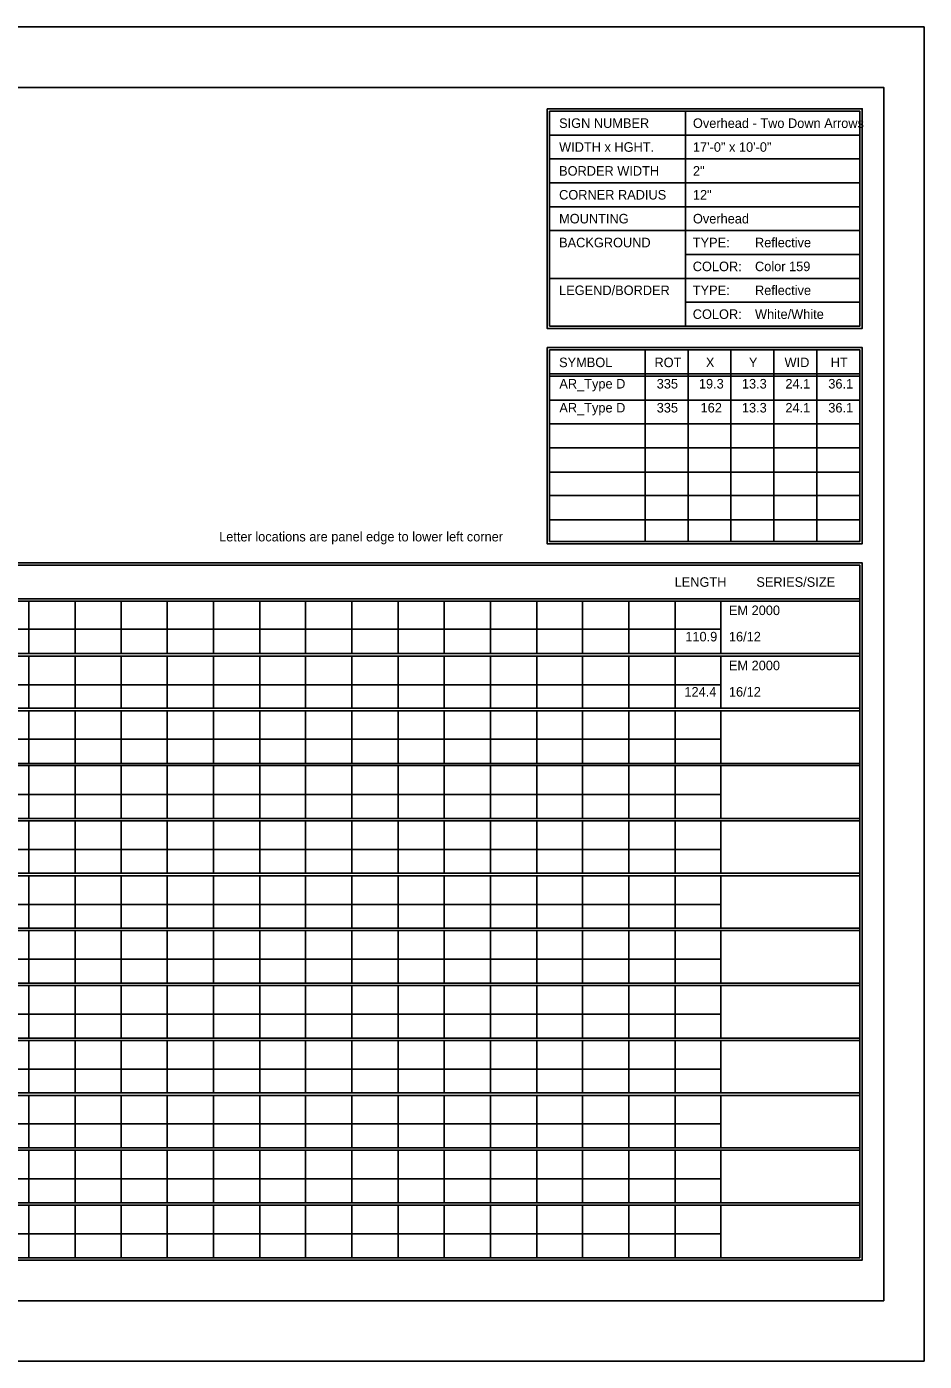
# Model space of a CAD drawing. Extents: x 1806251 to 1809821, y 414895 to 422886.
# Drawn here: x 1809679.34 to 1809684.89, y 415195.97 to 415204.23 of the extents above; entities that cross this region are included whole.
import ezdxf

# ---------------------------------------------------------------- set-up
doc = ezdxf.new("R2010")
doc.units = 0
doc.layers.add('GSSHT', color=7, linetype='Continuous')

msp = doc.modelspace()

# ---------------------------------------------------------------- linework, layer by layer
at = {"layer": 'GSSHT'}
for p, q in [((1809672.1353, 415204.2262), (1809684.8895, 415204.2262)), ((1809684.8895, 415204.2262), (1809684.8895, 415195.9724)), ((1809683.413, 415203.7035), (1809683.413, 415202.3746)), ((1809682.5714, 415203.5558), (1809684.4909, 415203.5558)), ((1809682.5714, 415203.4082), (1809684.4909, 415203.4082)), ((1809682.5714, 415203.2605), (1809684.4909, 415203.2605)), ((1809682.5714, 415203.1129), (1809684.4909, 415203.1129)), ((1809682.5714, 415202.9652), (1809684.4909, 415202.9652)), ((1809683.413, 415202.8176), (1809684.4909, 415202.8176)), ((1809682.5714, 415202.6699), (1809684.4909, 415202.6699)), ((1809683.413, 415202.5222), (1809684.4909, 415202.5222)), ((1809683.162, 415202.2269), (1809683.162, 415201.0428)), ((1809683.4278, 415202.2269), (1809683.4278, 415201.0428)), ((1809683.6936, 415202.2269), (1809683.6936, 415201.0428)), ((1809683.9593, 415202.2269), (1809683.9593, 415201.0428)), ((1809684.2251, 415202.2269), (1809684.2251, 415201.0428)), ((1809682.5714, 415202.0793), (1809684.4909, 415202.0793)), ((1809682.5714, 415202.0645), (1809684.4909, 415202.0645)), ((1809682.5714, 415201.9169), (1809684.4909, 415201.9169)), ((1809682.5714, 415201.7692), (1809684.4909, 415201.7692)), ((1809682.5714, 415201.6216), (1809684.4909, 415201.6216)), ((1809682.5714, 415201.471), (1809684.4909, 415201.471)), ((1809682.5714, 415201.3263), (1809684.4909, 415201.3263)), ((1809682.5714, 415201.1757), (1809684.4909, 415201.1757)), ((1809672.782, 415200.6884), (1809684.4909, 415200.6884)), ((1809672.782, 415200.6736), (1809684.4909, 415200.6736)), ((1809679.3496, 415200.6736), (1809679.3496, 415200.3488)), ((1809679.6361, 415200.6736), (1809679.6361, 415200.3488)), ((1809679.9225, 415200.6736), (1809679.9225, 415200.3488)), ((1809680.206, 415200.6736), (1809680.206, 415200.3488)), ((1809680.4924, 415200.6736), (1809680.4924, 415200.3488)), ((1809680.7789, 415200.6736), (1809680.7789, 415200.3488)), ((1809681.0624, 415200.6736), (1809681.0624, 415200.3488)), ((1809681.3488, 415200.6736), (1809681.3488, 415200.3488)), ((1809681.6353, 415200.6736), (1809681.6353, 415200.3488)), ((1809681.9188, 415200.6736), (1809681.9188, 415200.3488)), ((1809682.2052, 415200.6736), (1809682.2052, 415200.3488)), ((1809682.4917, 415200.6736), (1809682.4917, 415200.3488)), ((1809682.7752, 415200.6736), (1809682.7752, 415200.3488)), ((1809683.0616, 415200.6736), (1809683.0616, 415200.3488)), ((1809683.348, 415200.6736), (1809683.348, 415200.3488)), ((1809683.6315, 415200.6736), (1809683.6315, 415200.3488)), ((1809672.782, 415200.4994), (1809683.6315, 415200.4994)), ((1809672.782, 415200.3488), (1809684.4909, 415200.3488)), ((1809672.782, 415200.334), (1809684.4909, 415200.334)), ((1809679.3496, 415200.334), (1809679.3496, 415200.0122)), ((1809679.6361, 415200.334), (1809679.6361, 415200.0122)), ((1809679.9225, 415200.334), (1809679.9225, 415200.0122)), ((1809680.206, 415200.334), (1809680.206, 415200.0122)), ((1809680.4924, 415200.334), (1809680.4924, 415200.0122)), ((1809680.7789, 415200.334), (1809680.7789, 415200.0122)), ((1809681.0624, 415200.334), (1809681.0624, 415200.0122)), ((1809681.3488, 415200.334), (1809681.3488, 415200.0122)), ((1809681.6353, 415200.334), (1809681.6353, 415200.0122)), ((1809681.9188, 415200.334), (1809681.9188, 415200.0122)), ((1809682.2052, 415200.334), (1809682.2052, 415200.0122)), ((1809682.4917, 415200.334), (1809682.4917, 415200.0122)), ((1809682.7752, 415200.334), (1809682.7752, 415200.0122)), ((1809683.0616, 415200.334), (1809683.0616, 415200.0122)), ((1809683.348, 415200.334), (1809683.348, 415200.0122)), ((1809683.6315, 415200.334), (1809683.6315, 415200.0122)), ((1809672.782, 415200.1569), (1809683.6315, 415200.1569)), ((1809672.782, 415200.0122), (1809684.4909, 415200.0122)), ((1809672.782, 415199.9944), (1809684.4909, 415199.9944)), ((1809679.3496, 415199.9944), (1809679.3496, 415199.6696)), ((1809679.6361, 415199.9944), (1809679.6361, 415199.6696)), ((1809679.9225, 415199.9944), (1809679.9225, 415199.6696)), ((1809680.206, 415199.9944), (1809680.206, 415199.6696)), ((1809680.4924, 415199.9944), (1809680.4924, 415199.6696)), ((1809680.7789, 415199.9944), (1809680.7789, 415199.6696)), ((1809681.0624, 415199.9944), (1809681.0624, 415199.6696)), ((1809681.3488, 415199.9944), (1809681.3488, 415199.6696)), ((1809681.6353, 415199.9944), (1809681.6353, 415199.6696)), ((1809681.9188, 415199.9944), (1809681.9188, 415199.6696)), ((1809682.2052, 415199.9944), (1809682.2052, 415199.6696)), ((1809682.4917, 415199.9944), (1809682.4917, 415199.6696)), ((1809682.7752, 415199.9944), (1809682.7752, 415199.6696)), ((1809683.0616, 415199.9944), (1809683.0616, 415199.6696)), ((1809683.348, 415199.9944), (1809683.348, 415199.6696)), ((1809683.6315, 415199.9944), (1809683.6315, 415199.6696)), ((1809672.782, 415199.8202), (1809683.6315, 415199.8202)), ((1809672.782, 415199.6696), (1809684.4909, 415199.6696)), ((1809672.782, 415199.6578), (1809684.4909, 415199.6578)), ((1809679.3496, 415199.6578), (1809679.3496, 415199.33)), ((1809679.6361, 415199.6578), (1809679.6361, 415199.33)), ((1809679.9225, 415199.6578), (1809679.9225, 415199.33)), ((1809680.206, 415199.6578), (1809680.206, 415199.33)), ((1809680.4924, 415199.6578), (1809680.4924, 415199.33)), ((1809680.7789, 415199.6578), (1809680.7789, 415199.33)), ((1809681.0624, 415199.6578), (1809681.0624, 415199.33)), ((1809681.3488, 415199.6578), (1809681.3488, 415199.33)), ((1809681.6353, 415199.6578), (1809681.6353, 415199.33)), ((1809681.9188, 415199.6578), (1809681.9188, 415199.33)), ((1809682.2052, 415199.6578), (1809682.2052, 415199.33)), ((1809682.4917, 415199.6578), (1809682.4917, 415199.33)), ((1809682.7752, 415199.6578), (1809682.7752, 415199.33)), ((1809683.0616, 415199.6578), (1809683.0616, 415199.33)), ((1809683.348, 415199.6578), (1809683.348, 415199.33)), ((1809683.6315, 415199.6578), (1809683.6315, 415199.33)), ((1809672.782, 415199.4777), (1809683.6315, 415199.4777)), ((1809672.782, 415199.33), (1809684.4909, 415199.33)), ((1809672.782, 415199.3152), (1809684.4909, 415199.3152)), ((1809679.3496, 415199.3152), (1809679.3496, 415198.9904)), ((1809679.6361, 415199.3152), (1809679.6361, 415198.9904)), ((1809679.9225, 415199.3152), (1809679.9225, 415198.9904)), ((1809680.206, 415199.3152), (1809680.206, 415198.9904)), ((1809680.4924, 415199.3152), (1809680.4924, 415198.9904)), ((1809680.7789, 415199.3152), (1809680.7789, 415198.9904)), ((1809681.0624, 415199.3152), (1809681.0624, 415198.9904)), ((1809681.3488, 415199.3152), (1809681.3488, 415198.9904)), ((1809681.6353, 415199.3152), (1809681.6353, 415198.9904)), ((1809681.9188, 415199.3152), (1809681.9188, 415198.9904)), ((1809682.2052, 415199.3152), (1809682.2052, 415198.9904)), ((1809682.4917, 415199.3152), (1809682.4917, 415198.9904)), ((1809682.7752, 415199.3152), (1809682.7752, 415198.9904)), ((1809683.0616, 415199.3152), (1809683.0616, 415198.9904)), ((1809683.348, 415199.3152), (1809683.348, 415198.9904)), ((1809683.6315, 415199.3152), (1809683.6315, 415198.9904)), ((1809672.782, 415199.138), (1809683.6315, 415199.138)), ((1809672.782, 415198.9904), (1809684.4909, 415198.9904)), ((1809672.782, 415198.9756), (1809684.4909, 415198.9756)), ((1809679.3496, 415198.9756), (1809679.3496, 415198.6508)), ((1809679.6361, 415198.9756), (1809679.6361, 415198.6508)), ((1809679.9225, 415198.9756), (1809679.9225, 415198.6508)), ((1809680.206, 415198.9756), (1809680.206, 415198.6508)), ((1809680.4924, 415198.9756), (1809680.4924, 415198.6508)), ((1809680.7789, 415198.9756), (1809680.7789, 415198.6508)), ((1809681.0624, 415198.9756), (1809681.0624, 415198.6508)), ((1809681.3488, 415198.9756), (1809681.3488, 415198.6508)), ((1809681.6353, 415198.9756), (1809681.6353, 415198.6508)), ((1809681.9188, 415198.9756), (1809681.9188, 415198.6508)), ((1809682.2052, 415198.9756), (1809682.2052, 415198.6508)), ((1809682.4917, 415198.9756), (1809682.4917, 415198.6508)), ((1809682.7752, 415198.9756), (1809682.7752, 415198.6508)), ((1809683.0616, 415198.9756), (1809683.0616, 415198.6508)), ((1809683.348, 415198.9756), (1809683.348, 415198.6508)), ((1809683.6315, 415198.9756), (1809683.6315, 415198.6508)), ((1809672.782, 415198.7984), (1809683.6315, 415198.7984)), ((1809672.782, 415198.6508), (1809684.4909, 415198.6508)), ((1809672.782, 415198.636), (1809684.4909, 415198.636)), ((1809679.3496, 415198.636), (1809679.3496, 415198.3112)), ((1809679.6361, 415198.636), (1809679.6361, 415198.3112)), ((1809679.9225, 415198.636), (1809679.9225, 415198.3112)), ((1809680.206, 415198.636), (1809680.206, 415198.3112)), ((1809680.4924, 415198.636), (1809680.4924, 415198.3112)), ((1809680.7789, 415198.636), (1809680.7789, 415198.3112)), ((1809681.0624, 415198.636), (1809681.0624, 415198.3112)), ((1809681.3488, 415198.636), (1809681.3488, 415198.3112)), ((1809681.6353, 415198.636), (1809681.6353, 415198.3112)), ((1809681.9188, 415198.636), (1809681.9188, 415198.3112)), ((1809682.2052, 415198.636), (1809682.2052, 415198.3112)), ((1809682.4917, 415198.636), (1809682.4917, 415198.3112)), ((1809682.7752, 415198.636), (1809682.7752, 415198.3112)), ((1809683.0616, 415198.636), (1809683.0616, 415198.3112)), ((1809683.348, 415198.636), (1809683.348, 415198.3112)), ((1809683.6315, 415198.636), (1809683.6315, 415198.3112)), ((1809672.782, 415198.4588), (1809683.6315, 415198.4588)), ((1809672.782, 415198.3112), (1809684.4909, 415198.3112)), ((1809672.782, 415198.2964), (1809684.4909, 415198.2964)), ((1809679.3496, 415198.2964), (1809679.3496, 415197.9716)), ((1809679.6361, 415198.2964), (1809679.6361, 415197.9716)), ((1809679.9225, 415198.2964), (1809679.9225, 415197.9716)), ((1809680.206, 415198.2964), (1809680.206, 415197.9716)), ((1809680.4924, 415198.2964), (1809680.4924, 415197.9716)), ((1809680.7789, 415198.2964), (1809680.7789, 415197.9716)), ((1809681.0624, 415198.2964), (1809681.0624, 415197.9716)), ((1809681.3488, 415198.2964), (1809681.3488, 415197.9716)), ((1809681.6353, 415198.2964), (1809681.6353, 415197.9716)), ((1809681.9188, 415198.2964), (1809681.9188, 415197.9716)), ((1809682.2052, 415198.2964), (1809682.2052, 415197.9716)), ((1809682.4917, 415198.2964), (1809682.4917, 415197.9716)), ((1809682.7752, 415198.2964), (1809682.7752, 415197.9716)), ((1809683.0616, 415198.2964), (1809683.0616, 415197.9716)), ((1809683.348, 415198.2964), (1809683.348, 415197.9716)), ((1809683.6315, 415198.2964), (1809683.6315, 415197.9716)), ((1809672.782, 415198.1192), (1809683.6315, 415198.1192)), ((1809672.782, 415197.9716), (1809684.4909, 415197.9716)), ((1809672.782, 415197.9568), (1809684.4909, 415197.9568)), ((1809679.3496, 415197.9568), (1809679.3496, 415197.632)), ((1809679.6361, 415197.9568), (1809679.6361, 415197.632)), ((1809679.9225, 415197.9568), (1809679.9225, 415197.632)), ((1809680.206, 415197.9568), (1809680.206, 415197.632)), ((1809680.4924, 415197.9568), (1809680.4924, 415197.632)), ((1809680.7789, 415197.9568), (1809680.7789, 415197.632)), ((1809681.0624, 415197.9568), (1809681.0624, 415197.632)), ((1809681.3488, 415197.9568), (1809681.3488, 415197.632)), ((1809681.6353, 415197.9568), (1809681.6353, 415197.632)), ((1809681.9188, 415197.9568), (1809681.9188, 415197.632)), ((1809682.2052, 415197.9568), (1809682.2052, 415197.632)), ((1809682.4917, 415197.9568), (1809682.4917, 415197.632)), ((1809682.7752, 415197.9568), (1809682.7752, 415197.632)), ((1809683.0616, 415197.9568), (1809683.0616, 415197.632)), ((1809683.348, 415197.9568), (1809683.348, 415197.632)), ((1809683.6315, 415197.9568), (1809683.6315, 415197.632)), ((1809672.782, 415197.7796), (1809683.6315, 415197.7796)), ((1809672.782, 415197.632), (1809684.4909, 415197.632)), ((1809672.782, 415197.6172), (1809684.4909, 415197.6172)), ((1809679.3496, 415197.6172), (1809679.3496, 415197.2924)), ((1809679.6361, 415197.6172), (1809679.6361, 415197.2924)), ((1809679.9225, 415197.6172), (1809679.9225, 415197.2924)), ((1809680.206, 415197.6172), (1809680.206, 415197.2924)), ((1809680.4924, 415197.6172), (1809680.4924, 415197.2924)), ((1809680.7789, 415197.6172), (1809680.7789, 415197.2924)), ((1809681.0624, 415197.6172), (1809681.0624, 415197.2924)), ((1809681.3488, 415197.6172), (1809681.3488, 415197.2924)), ((1809681.6353, 415197.6172), (1809681.6353, 415197.2924)), ((1809681.9188, 415197.6172), (1809681.9188, 415197.2924)), ((1809682.2052, 415197.6172), (1809682.2052, 415197.2924)), ((1809682.4917, 415197.6172), (1809682.4917, 415197.2924)), ((1809682.7752, 415197.6172), (1809682.7752, 415197.2924)), ((1809683.0616, 415197.6172), (1809683.0616, 415197.2924)), ((1809683.348, 415197.6172), (1809683.348, 415197.2924)), ((1809683.6315, 415197.6172), (1809683.6315, 415197.2924)), ((1809672.782, 415197.44), (1809683.6315, 415197.44)), ((1809672.782, 415197.2924), (1809684.4909, 415197.2924)), ((1809672.782, 415197.2776), (1809684.4909, 415197.2776)), ((1809679.3496, 415197.2776), (1809679.3496, 415196.9528)), ((1809679.6361, 415197.2776), (1809679.6361, 415196.9528)), ((1809679.9225, 415197.2776), (1809679.9225, 415196.9528)), ((1809680.206, 415197.2776), (1809680.206, 415196.9528)), ((1809680.4924, 415197.2776), (1809680.4924, 415196.9528)), ((1809680.7789, 415197.2776), (1809680.7789, 415196.9528)), ((1809681.0624, 415197.2776), (1809681.0624, 415196.9528)), ((1809681.3488, 415197.2776), (1809681.3488, 415196.9528)), ((1809681.6353, 415197.2776), (1809681.6353, 415196.9528)), ((1809681.9188, 415197.2776), (1809681.9188, 415196.9528)), ((1809682.2052, 415197.2776), (1809682.2052, 415196.9528)), ((1809682.4917, 415197.2776), (1809682.4917, 415196.9528)), ((1809682.7752, 415197.2776), (1809682.7752, 415196.9528)), ((1809683.0616, 415197.2776), (1809683.0616, 415196.9528)), ((1809683.348, 415197.2776), (1809683.348, 415196.9528)), ((1809683.6315, 415197.2776), (1809683.6315, 415196.9528)), ((1809672.782, 415197.1004), (1809683.6315, 415197.1004)), ((1809672.782, 415196.9528), (1809684.4909, 415196.9528)), ((1809672.782, 415196.938), (1809684.4909, 415196.938)), ((1809679.3496, 415196.938), (1809679.3496, 415196.6132)), ((1809679.6361, 415196.938), (1809679.6361, 415196.6132)), ((1809679.9225, 415196.938), (1809679.9225, 415196.6132)), ((1809680.206, 415196.938), (1809680.206, 415196.6132)), ((1809680.4924, 415196.938), (1809680.4924, 415196.6132)), ((1809680.7789, 415196.938), (1809680.7789, 415196.6132)), ((1809681.0624, 415196.938), (1809681.0624, 415196.6132)), ((1809681.3488, 415196.938), (1809681.3488, 415196.6132)), ((1809681.6353, 415196.938), (1809681.6353, 415196.6132)), ((1809681.9188, 415196.938), (1809681.9188, 415196.6132)), ((1809682.2052, 415196.938), (1809682.2052, 415196.6132)), ((1809682.4917, 415196.938), (1809682.4917, 415196.6132)), ((1809682.7752, 415196.938), (1809682.7752, 415196.6132)), ((1809683.0616, 415196.938), (1809683.0616, 415196.6132)), ((1809683.348, 415196.938), (1809683.348, 415196.6132)), ((1809683.6315, 415196.938), (1809683.6315, 415196.6132)), ((1809672.782, 415196.7608), (1809683.6315, 415196.7608)), ((1809684.8895, 415195.9724), (1809672.1353, 415195.9724))]:
    msp.add_line(p, q, dxfattribs=at)
for points in [[(1809672.6344, 415203.8511), (1809684.6385, 415203.8511), (1809684.6385, 415196.3474), (1809672.6344, 415196.3474)], [(1809682.5566, 415203.7182), (1809684.5056, 415203.7182), (1809684.5056, 415202.3598), (1809682.5566, 415202.3598)], [(1809682.5714, 415203.7035), (1809684.4909, 415203.7035), (1809684.4909, 415202.3746), (1809682.5714, 415202.3746)], [(1809682.5566, 415202.2417), (1809684.5056, 415202.2417), (1809684.5056, 415201.028), (1809682.5566, 415201.028)], [(1809682.5714, 415202.2269), (1809684.4909, 415202.2269), (1809684.4909, 415201.0428), (1809682.5714, 415201.0428)], [(1809672.7673, 415200.9099), (1809684.5056, 415200.9099), (1809684.5056, 415196.5984), (1809672.7673, 415196.5984)], [(1809672.782, 415200.8951), (1809684.4909, 415200.8951), (1809684.4909, 415196.6132), (1809672.782, 415196.6132)]]:
    msp.add_lwpolyline(points, close=True, dxfattribs=at)

# ---------------------------------------------------------------- texts
for s, height, p in [('SIGN NUMBER', 0.059055, (1809682.6305, 415203.6001)), ('Overhead - Two Down Arrows', 0.059055, (1809683.4583, 415203.6)), ('WIDTH x HGHT.', 0.059055, (1809682.6305, 415203.4525)), ('17\'-0" x 10\'-0"', 0.059055, (1809683.4583, 415203.4524)), ('BORDER WIDTH', 0.059055, (1809682.6305, 415203.3048)), ('2"', 0.05906, (1809683.4583, 415203.3047)), ('CORNER RADIUS', 0.059055, (1809682.6305, 415203.1572)), ('12"', 0.05906, (1809683.4583, 415203.1571)), ('MOUNTING', 0.05906, (1809682.6305, 415203.0095)), ('Overhead', 0.05906, (1809683.4583, 415203.0094)), ('BACKGROUND', 0.05906, (1809682.6305, 415202.8618)), ('TYPE:', 0.05906, (1809683.4573, 415202.8618)), ('Reflective', 0.05906, (1809683.8422, 415202.8618)), ('COLOR:', 0.05906, (1809683.4573, 415202.7142)), ('Color 159', 0.05906, (1809683.8422, 415202.7142)), ('LEGEND/BORDER', 0.059055, (1809682.6305, 415202.5665)), ('TYPE:', 0.05906, (1809683.4573, 415202.5665)), ('Reflective', 0.05906, (1809683.8422, 415202.5665)), ('COLOR:', 0.05906, (1809683.4573, 415202.4189)), ('White/White', 0.059055, (1809683.8422, 415202.4189)), ('SYMBOL', 0.05906, (1809682.6305, 415202.1206)), ('ROT', 0.05906, (1809683.2204, 415202.1206)), ('X', 0.0591, (1809683.5384, 415202.1206)), ('Y', 0.0591, (1809683.8045, 415202.1206)), ('WID', 0.05906, (1809684.025, 415202.1206)), ('HT', 0.05906, (1809684.3106, 415202.1206)), ('AR_Type D', 0.05906, (1809682.6321, 415201.9885)), ('335', 0.05906, (1809683.2342, 415201.9885)), ('19.3', 0.05906, (1809683.4952, 415201.9885)), ('13.3', 0.05906, (1809683.7612, 415201.9885)), ('24.1', 0.05906, (1809684.0302, 415201.9885)), ('36.1', 0.05906, (1809684.2957, 415201.9885)), ('AR_Type D', 0.05906, (1809682.6321, 415201.8402)), ('335', 0.05906, (1809683.2342, 415201.8402)), ('162', 0.05906, (1809683.5057, 415201.8402)), ('13.3', 0.05906, (1809683.7612, 415201.8402)), ('24.1', 0.05906, (1809684.0302, 415201.8402)), ('36.1', 0.05906, (1809684.2957, 415201.8402)), ('Letter locations are panel edge to lower left corner', 0.059055, (1809680.5276, 415201.0429)), ('LENGTH', 0.05906, (1809683.3454, 415200.7622)), ('SERIES/SIZE', 0.059061, (1809683.8506, 415200.7622)), ('EM 2000', 0.05906, (1809683.6808, 415200.5873)), ('110.9', 0.05906, (1809683.4112, 415200.4245)), ('16/12', 0.05906, (1809683.6808, 415200.4245)), ('EM 2000', 0.05906, (1809683.6808, 415200.2462)), ('124.4', 0.05906, (1809683.4057, 415200.0834)), ('16/12', 0.05906, (1809683.6808, 415200.0834))]:
    msp.add_text(s, height=height, dxfattribs=at).set_placement(p)

doc.saveas('drawing.dxf')
